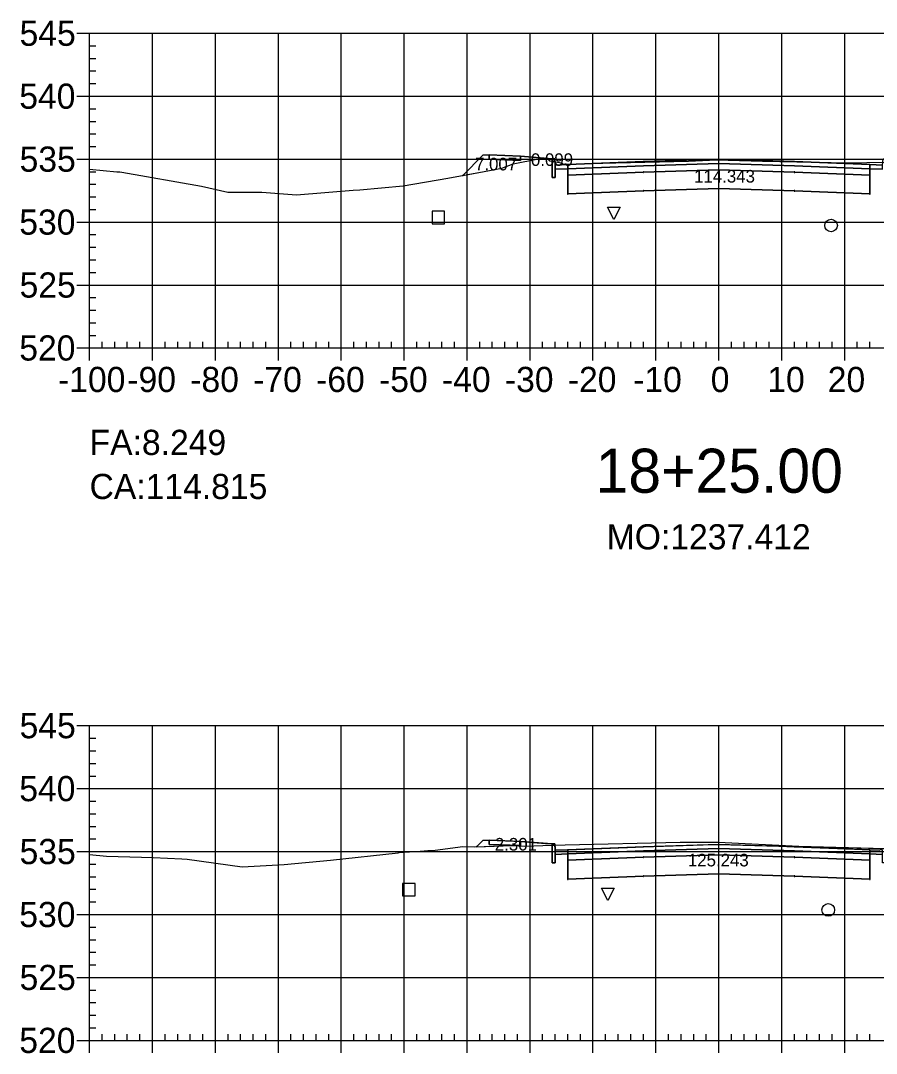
# Model space of a CAD drawing. Extents: x 704834 to 709892, y 372981 to 377533.
# Drawn here: x 705200.9 to 705336.9, y 373230.8 to 373394.8 of the extents above; entities that cross this region are included whole.
import ezdxf

# ---------------------------------------------------------------- set-up
doc = ezdxf.new("R2010")
doc.units = 0
for name, color, linetype in [('1', 7, 'Continuous'), ('10', 7, 'Continuous'), ('13', 7, 'Continuous'), ('14', 7, 'Continuous'), ('57', 7, 'Continuous'), ('59', 7, 'Continuous'), ('Default_Xsect', 7, 'Continuous'), ('Existing', 7, 'Continuous')]:
    doc.layers.add(name, color=color, linetype=linetype)

msp = doc.modelspace()

# ---------------------------------------------------------------- linework, layer by layer
for points in [[(705274.37, 373373.44), (705271.17, 373370.23)], [(705275.37, 373373.48), (705274.37, 373373.44)], [(705285.37, 373372.88), (705280.37, 373373.28)], [(705274.37, 373264.58), (705273.43, 373263.63)], [(705275.37, 373264.62), (705274.37, 373264.58)], [(705285.37, 373264.02), (705280.37, 373264.42)]]:
    msp.add_lwpolyline(points)
for points in [[(705280.37, 373373.28), (705275.37, 373373.48), (705275.37, 373372.81), (705280.37, 373372.61)], [(705285.87, 373371.88), (705285.79, 373372.88), (705285.37, 373372.88), (705285.37, 373369.88), (705285.87, 373369.88)], [(705287.87, 373371.96), (705285.87, 373371.88), (705285.87, 373371.21), (705287.87, 373371.29)], [(705311.87, 373372.13), (705323.87, 373371.77), (705335.87, 373371.29), (705335.87, 373371.96), (705323.87, 373372.44), (705311.87, 373372.8), (705299.87, 373372.44), (705287.87, 373371.96), (705287.87, 373371.29), (705299.87, 373371.77)], [(705311.87, 373371.13), (705323.87, 373370.77), (705335.87, 373370.29), (705335.87, 373371.29), (705323.87, 373371.77), (705311.87, 373372.13), (705299.87, 373371.77), (705287.87, 373371.29), (705287.87, 373370.29), (705299.87, 373370.77)], [(705311.82, 373372.08), (705311.92, 373372.08), (705311.92, 373372.18), (705311.82, 373372.18)], [(705335.87, 373371.29), (705337.87, 373371.21), (705337.87, 373371.88), (705335.87, 373371.96)], [(705287.82, 373370.24), (705287.92, 373370.24), (705287.92, 373370.34), (705287.82, 373370.34)], [(705311.87, 373368.13), (705323.87, 373367.77), (705335.87, 373367.29), (705335.87, 373370.29), (705323.87, 373370.77), (705311.87, 373371.13), (705299.87, 373370.77), (705287.87, 373370.29), (705287.87, 373367.29), (705299.87, 373367.77)], [(705299.82, 373370.72), (705299.92, 373370.72), (705299.92, 373370.82), (705299.82, 373370.82)], [(705311.82, 373371.08), (705311.92, 373371.08), (705311.92, 373371.18), (705311.82, 373371.18)], [(705323.82, 373370.72), (705323.92, 373370.72), (705323.92, 373370.82), (705323.82, 373370.82)], [(705335.82, 373370.24), (705335.92, 373370.24), (705335.92, 373370.34), (705335.82, 373370.34)], [(705287.82, 373367.24), (705287.92, 373367.24), (705287.92, 373367.34), (705287.82, 373367.34)], [(705299.82, 373367.72), (705299.92, 373367.72), (705299.92, 373367.82), (705299.82, 373367.82)], [(705311.82, 373368.08), (705311.92, 373368.08), (705311.92, 373368.18), (705311.82, 373368.18)], [(705323.82, 373367.72), (705323.92, 373367.72), (705323.92, 373367.82), (705323.82, 373367.82)], [(705335.82, 373367.24), (705335.92, 373367.24), (705335.92, 373367.34), (705335.82, 373367.34)], [(705280.37, 373264.42), (705275.37, 373264.62), (705275.37, 373263.96), (705280.37, 373263.76)], [(705285.87, 373263.02), (705285.79, 373264.02), (705285.37, 373264.02), (705285.37, 373261.02), (705285.87, 373261.02)], [(705311.87, 373263.28), (705323.87, 373262.92), (705335.87, 373262.44), (705335.87, 373263.11), (705323.87, 373263.59), (705311.87, 373263.95), (705299.87, 373263.58), (705287.87, 373263.1), (705287.87, 373262.44), (705299.87, 373262.92)], [(705287.87, 373263.1), (705285.87, 373263.02), (705285.87, 373262.36), (705287.87, 373262.44)], [(705311.87, 373262.28), (705323.87, 373261.92), (705335.87, 373261.44), (705335.87, 373262.44), (705323.87, 373262.92), (705311.87, 373263.28), (705299.87, 373262.92), (705287.87, 373262.44), (705287.87, 373261.44), (705299.87, 373261.92)], [(705311.87, 373259.28), (705323.87, 373258.92), (705335.87, 373258.44), (705335.87, 373261.44), (705323.87, 373261.92), (705311.87, 373262.28), (705299.87, 373261.92), (705287.87, 373261.44), (705287.87, 373258.44), (705299.87, 373258.92)], [(705311.82, 373263.23), (705311.92, 373263.23), (705311.92, 373263.33), (705311.82, 373263.33)], [(705311.82, 373262.23), (705311.92, 373262.23), (705311.92, 373262.33), (705311.82, 373262.33)], [(705335.87, 373262.44), (705337.87, 373262.36), (705337.87, 373263.03), (705335.87, 373263.11)], [(705287.82, 373261.39), (705287.92, 373261.39), (705287.92, 373261.49), (705287.82, 373261.49)], [(705299.82, 373261.87), (705299.92, 373261.87), (705299.92, 373261.97), (705299.82, 373261.97)], [(705323.82, 373261.87), (705323.92, 373261.87), (705323.92, 373261.97), (705323.82, 373261.97)], [(705335.82, 373261.39), (705335.92, 373261.39), (705335.92, 373261.49), (705335.82, 373261.49)], [(705299.82, 373258.87), (705299.92, 373258.87), (705299.92, 373258.97), (705299.82, 373258.97)], [(705311.82, 373259.23), (705311.92, 373259.23), (705311.92, 373259.33), (705311.82, 373259.33)], [(705323.82, 373258.87), (705323.92, 373258.87), (705323.92, 373258.97), (705323.82, 373258.97)], [(705287.82, 373258.39), (705287.92, 373258.39), (705287.92, 373258.49), (705287.82, 373258.49)], [(705335.82, 373258.39), (705335.92, 373258.39), (705335.92, 373258.49), (705335.82, 373258.49)]]:
    msp.add_lwpolyline(points, close=True)
at = {"layer": '1'}
for points in [[(705271.17, 373370.23), (705274.56, 373370.86), (705277.4, 373371.38), (705279.18, 373372.06), (705283.2, 373372.85), (705283.7, 373372.89), (705284.63, 373372.94), (705280.37, 373373.28), (705280.37, 373372.61), (705275.37, 373372.81), (705275.37, 373373.48), (705274.53, 373373.45), (705274.37, 373373.44)], [(705284.67, 373372.94), (705284.96, 373372.57), (705285.37, 373372.5), (705285.37, 373372.88)], [(705295.19, 373363.21), (705294.19, 373365.21), (705296.19, 373365.21)], [(705273.43, 373263.63), (705273.43, 373263.57), (705278.99, 373263.77), (705281.06, 373263.69), (705283.88, 373263.77), (705285.37, 373263.81), (705285.37, 373264.02), (705280.37, 373264.42), (705280.37, 373263.76), (705275.37, 373263.96), (705275.37, 373264.62), (705274.37, 373264.58), (705273.7, 373263.9)], [(705285.37, 373263.81), (705287.47, 373263.86), (705305.74, 373264.29), (705311.79, 373264.31), (705324.58, 373263.69), (705338.37, 373263.28), (705338.37, 373261.03), (705337.87, 373261.03), (705337.87, 373262.36), (705335.87, 373262.44), (705335.87, 373261.44), (705335.87, 373258.44), (705323.87, 373258.92), (705311.87, 373259.28), (705299.87, 373258.92), (705287.87, 373258.44), (705287.87, 373261.44), (705287.87, 373262.44), (705285.87, 373262.36), (705285.87, 373261.02), (705285.37, 373261.02)], [(705294.23, 373255.02), (705293.23, 373257.02), (705295.23, 373257.02)]]:
    msp.add_lwpolyline(points, close=True, dxfattribs=at)
msp.add_lwpolyline([(705337.87, 373371.21), (705335.87, 373371.29), (705335.87, 373370.29), (705335.87, 373367.29), (705323.87, 373367.77), (705311.87, 373368.13), (705299.87, 373367.77), (705287.87, 373367.29), (705287.87, 373370.29), (705287.87, 373371.29), (705285.87, 373371.21), (705285.87, 373369.88), (705285.37, 373369.88), (705285.37, 373372.5), (705286.88, 373372.25), (705287.18, 373372.02), (705295.52, 373372.21), (705307.03, 373372.49), (705311.48, 373372.7), (705318.8, 373372.49), (705332.48, 373372.23), (705338.29, 373372.32)], dxfattribs=at)
at = {"layer": '10'}
for points in [[(705266.29, 373362.53), (705268.29, 373362.53), (705268.29, 373364.53), (705266.29, 373364.53)], [(705261.59, 373255.76), (705263.59, 373255.76), (705263.59, 373257.76), (705261.59, 373257.76)]]:
    msp.add_lwpolyline(points, close=True, dxfattribs=at)
at = {"layer": '13'}
for centre in [(705329.7, 373362.28), (705329.26, 373253.55)]:
    msp.add_circle(centre, 1, dxfattribs=at)
at = {"layer": '14'}
for points in [[(705287.87, 373371.96), (705287.87, 373372.01), (705287.87, 373371.96), (705287.82, 373371.96), (705287.87, 373371.96), (705287.87, 373371.91), (705287.87, 373371.96), (705287.92, 373371.96)], [(705299.87, 373372.44), (705299.87, 373372.49), (705299.87, 373372.44), (705299.82, 373372.44), (705299.87, 373372.44), (705299.87, 373372.39), (705299.87, 373372.44), (705299.92, 373372.44)], [(705311.87, 373372.8), (705311.87, 373372.85), (705311.87, 373372.8), (705311.82, 373372.8), (705311.87, 373372.8), (705311.87, 373372.75), (705311.87, 373372.8), (705311.92, 373372.8)], [(705323.87, 373372.44), (705323.87, 373372.49), (705323.87, 373372.44), (705323.82, 373372.44), (705323.87, 373372.44), (705323.87, 373372.39), (705323.87, 373372.44), (705323.92, 373372.44)], [(705335.87, 373371.96), (705335.87, 373372.01), (705335.87, 373371.96), (705335.82, 373371.96), (705335.87, 373371.96), (705335.87, 373371.91), (705335.87, 373371.96), (705335.92, 373371.96)], [(705271.17, 373370.23), (705271.17, 373370.28), (705271.17, 373370.23), (705271.12, 373370.23), (705271.17, 373370.23), (705271.17, 373370.18), (705271.17, 373370.23), (705271.22, 373370.23)], [(705273.43, 373263.63), (705273.43, 373263.68), (705273.43, 373263.63), (705273.38, 373263.63), (705273.43, 373263.63), (705273.43, 373263.58), (705273.43, 373263.63), (705273.48, 373263.63)], [(705299.87, 373263.58), (705299.87, 373263.63), (705299.87, 373263.58), (705299.82, 373263.58), (705299.87, 373263.58), (705299.87, 373263.53), (705299.87, 373263.58), (705299.92, 373263.58)], [(705311.87, 373263.95), (705311.87, 373264), (705311.87, 373263.95), (705311.82, 373263.95), (705311.87, 373263.95), (705311.87, 373263.9), (705311.87, 373263.95), (705311.92, 373263.95)], [(705323.87, 373263.59), (705323.87, 373263.64), (705323.87, 373263.59), (705323.82, 373263.59), (705323.87, 373263.59), (705323.87, 373263.54), (705323.87, 373263.59), (705323.92, 373263.59)], [(705287.87, 373263.1), (705287.87, 373263.15), (705287.87, 373263.1), (705287.82, 373263.1), (705287.87, 373263.1), (705287.87, 373263.05), (705287.87, 373263.1), (705287.92, 373263.1)], [(705335.87, 373263.11), (705335.87, 373263.16), (705335.87, 373263.11), (705335.82, 373263.11), (705335.87, 373263.11), (705335.87, 373263.06), (705335.87, 373263.11), (705335.92, 373263.11)]]:
    msp.add_lwpolyline(points, dxfattribs=at)
at = {"layer": '57'}
for p, q in [((705209.87, 373392.82), (705211.87, 373392.82)), ((705211.87, 373392.82), (705411.87, 373392.82)), ((705211.87, 373342.82), (705211.87, 373392.82)), ((705211.87, 373342.82), (705211.87, 373392.82)), ((705221.87, 373342.82), (705221.87, 373392.82)), ((705231.87, 373342.82), (705231.87, 373392.82)), ((705241.87, 373342.82), (705241.87, 373392.82)), ((705251.87, 373342.82), (705251.87, 373392.82)), ((705261.87, 373342.82), (705261.87, 373392.82)), ((705271.87, 373342.82), (705271.87, 373392.82)), ((705281.87, 373342.82), (705281.87, 373392.82)), ((705291.87, 373342.82), (705291.87, 373392.82)), ((705301.87, 373342.82), (705301.87, 373392.82)), ((705311.87, 373342.82), (705311.87, 373392.82)), ((705321.87, 373342.82), (705321.87, 373392.82)), ((705331.87, 373342.82), (705331.87, 373392.82)), ((705211.87, 373390.82), (705212.87, 373390.82)), ((705211.87, 373388.82), (705212.87, 373388.82)), ((705211.87, 373386.82), (705212.87, 373386.82)), ((705211.87, 373384.82), (705212.87, 373384.82)), ((705209.87, 373382.82), (705211.87, 373382.82)), ((705211.87, 373382.82), (705411.87, 373382.82)), ((705211.87, 373380.82), (705212.87, 373380.82)), ((705211.87, 373378.82), (705212.87, 373378.82)), ((705211.87, 373376.82), (705212.87, 373376.82)), ((705211.87, 373374.82), (705212.87, 373374.82)), ((705209.87, 373372.82), (705211.87, 373372.82)), ((705211.87, 373372.82), (705411.87, 373372.82)), ((705211.87, 373370.82), (705212.87, 373370.82)), ((705211.87, 373368.82), (705212.87, 373368.82)), ((705211.87, 373366.82), (705212.87, 373366.82)), ((705211.87, 373364.82), (705212.87, 373364.82)), ((705209.87, 373362.82), (705211.87, 373362.82)), ((705211.87, 373362.82), (705411.87, 373362.82)), ((705211.87, 373360.82), (705212.87, 373360.82)), ((705211.87, 373358.82), (705212.87, 373358.82)), ((705211.87, 373356.82), (705212.87, 373356.82)), ((705211.87, 373354.82), (705212.87, 373354.82)), ((705209.87, 373352.82), (705211.87, 373352.82)), ((705211.87, 373352.82), (705411.87, 373352.82)), ((705211.87, 373350.82), (705212.87, 373350.82)), ((705211.87, 373348.82), (705212.87, 373348.82)), ((705211.87, 373346.82), (705212.87, 373346.82)), ((705211.87, 373344.82), (705212.87, 373344.82)), ((705209.87, 373342.82), (705211.87, 373342.82)), ((705211.87, 373342.82), (705411.87, 373342.82)), ((705211.87, 373342.82), (705411.87, 373342.82)), ((705211.87, 373340.82), (705211.87, 373342.82)), ((705213.87, 373342.82), (705213.87, 373343.82)), ((705215.87, 373342.82), (705215.87, 373343.82)), ((705217.87, 373342.82), (705217.87, 373343.82)), ((705219.87, 373342.82), (705219.87, 373343.82)), ((705221.87, 373340.82), (705221.87, 373342.82)), ((705223.87, 373342.82), (705223.87, 373343.82)), ((705225.87, 373342.82), (705225.87, 373343.82)), ((705227.87, 373342.82), (705227.87, 373343.82)), ((705229.87, 373342.82), (705229.87, 373343.82)), ((705231.87, 373340.82), (705231.87, 373342.82)), ((705233.87, 373342.82), (705233.87, 373343.82)), ((705235.87, 373342.82), (705235.87, 373343.82)), ((705237.87, 373342.82), (705237.87, 373343.82)), ((705239.87, 373342.82), (705239.87, 373343.82)), ((705241.87, 373340.82), (705241.87, 373342.82)), ((705243.87, 373342.82), (705243.87, 373343.82)), ((705245.87, 373342.82), (705245.87, 373343.82)), ((705247.87, 373342.82), (705247.87, 373343.82)), ((705249.87, 373342.82), (705249.87, 373343.82)), ((705251.87, 373340.82), (705251.87, 373342.82)), ((705253.87, 373342.82), (705253.87, 373343.82)), ((705255.87, 373342.82), (705255.87, 373343.82)), ((705257.87, 373342.82), (705257.87, 373343.82)), ((705259.87, 373342.82), (705259.87, 373343.82)), ((705261.87, 373340.82), (705261.87, 373342.82)), ((705263.87, 373342.82), (705263.87, 373343.82)), ((705265.87, 373342.82), (705265.87, 373343.82)), ((705267.87, 373342.82), (705267.87, 373343.82)), ((705269.87, 373342.82), (705269.87, 373343.82)), ((705271.87, 373340.82), (705271.87, 373342.82)), ((705273.87, 373342.82), (705273.87, 373343.82)), ((705275.87, 373342.82), (705275.87, 373343.82)), ((705277.87, 373342.82), (705277.87, 373343.82)), ((705279.87, 373342.82), (705279.87, 373343.82)), ((705281.87, 373340.82), (705281.87, 373342.82)), ((705283.87, 373342.82), (705283.87, 373343.82)), ((705285.87, 373342.82), (705285.87, 373343.82)), ((705287.87, 373342.82), (705287.87, 373343.82)), ((705289.87, 373342.82), (705289.87, 373343.82)), ((705291.87, 373340.82), (705291.87, 373342.82)), ((705293.87, 373342.82), (705293.87, 373343.82)), ((705295.87, 373342.82), (705295.87, 373343.82)), ((705297.87, 373342.82), (705297.87, 373343.82)), ((705299.87, 373342.82), (705299.87, 373343.82)), ((705301.87, 373340.82), (705301.87, 373342.82)), ((705303.87, 373342.82), (705303.87, 373343.82)), ((705305.87, 373342.82), (705305.87, 373343.82)), ((705307.87, 373342.82), (705307.87, 373343.82)), ((705309.87, 373342.82), (705309.87, 373343.82)), ((705311.87, 373340.82), (705311.87, 373342.82)), ((705313.87, 373342.82), (705313.87, 373343.82)), ((705315.87, 373342.82), (705315.87, 373343.82)), ((705317.87, 373342.82), (705317.87, 373343.82)), ((705319.87, 373342.82), (705319.87, 373343.82)), ((705321.87, 373340.82), (705321.87, 373342.82)), ((705323.87, 373342.82), (705323.87, 373343.82)), ((705325.87, 373342.82), (705325.87, 373343.82)), ((705327.87, 373342.82), (705327.87, 373343.82)), ((705329.87, 373342.82), (705329.87, 373343.82)), ((705331.87, 373340.82), (705331.87, 373342.82)), ((705333.87, 373342.82), (705333.87, 373343.82)), ((705335.87, 373342.82), (705335.87, 373343.82)), ((705209.87, 373282.82), (705211.87, 373282.82)), ((705211.87, 373282.82), (705411.87, 373282.82)), ((705211.87, 373232.82), (705211.87, 373282.82)), ((705211.87, 373232.82), (705211.87, 373282.82)), ((705221.87, 373232.82), (705221.87, 373282.82)), ((705231.87, 373232.82), (705231.87, 373282.82)), ((705241.87, 373232.82), (705241.87, 373282.82)), ((705251.87, 373232.82), (705251.87, 373282.82)), ((705261.87, 373232.82), (705261.87, 373282.82)), ((705271.87, 373232.82), (705271.87, 373282.82)), ((705281.87, 373232.82), (705281.87, 373282.82)), ((705291.87, 373232.82), (705291.87, 373282.82)), ((705301.87, 373232.82), (705301.87, 373282.82)), ((705311.87, 373232.82), (705311.87, 373282.82)), ((705321.87, 373232.82), (705321.87, 373282.82)), ((705331.87, 373232.82), (705331.87, 373282.82)), ((705211.87, 373280.82), (705212.87, 373280.82)), ((705211.87, 373278.82), (705212.87, 373278.82)), ((705211.87, 373276.82), (705212.87, 373276.82)), ((705211.87, 373274.82), (705212.87, 373274.82)), ((705209.87, 373272.82), (705211.87, 373272.82)), ((705211.87, 373272.82), (705411.87, 373272.82)), ((705211.87, 373270.82), (705212.87, 373270.82)), ((705211.87, 373268.82), (705212.87, 373268.82)), ((705211.87, 373266.82), (705212.87, 373266.82)), ((705211.87, 373264.82), (705212.87, 373264.82)), ((705209.87, 373262.82), (705211.87, 373262.82)), ((705211.87, 373262.82), (705411.87, 373262.82)), ((705211.87, 373260.82), (705212.87, 373260.82)), ((705211.87, 373258.82), (705212.87, 373258.82)), ((705211.87, 373256.82), (705212.87, 373256.82)), ((705211.87, 373254.82), (705212.87, 373254.82)), ((705209.87, 373252.82), (705211.87, 373252.82)), ((705211.87, 373252.82), (705411.87, 373252.82)), ((705211.87, 373250.82), (705212.87, 373250.82)), ((705211.87, 373248.82), (705212.87, 373248.82)), ((705211.87, 373246.82), (705212.87, 373246.82)), ((705211.87, 373244.82), (705212.87, 373244.82)), ((705209.87, 373242.82), (705211.87, 373242.82)), ((705211.87, 373242.82), (705411.87, 373242.82)), ((705211.87, 373240.82), (705212.87, 373240.82)), ((705211.87, 373238.82), (705212.87, 373238.82)), ((705211.87, 373236.82), (705212.87, 373236.82)), ((705211.87, 373234.82), (705212.87, 373234.82)), ((705209.87, 373232.82), (705211.87, 373232.82)), ((705211.87, 373232.82), (705411.87, 373232.82)), ((705211.87, 373232.82), (705411.87, 373232.82)), ((705211.87, 373230.82), (705211.87, 373232.82)), ((705213.87, 373232.82), (705213.87, 373233.82)), ((705215.87, 373232.82), (705215.87, 373233.82)), ((705217.87, 373232.82), (705217.87, 373233.82)), ((705219.87, 373232.82), (705219.87, 373233.82)), ((705221.87, 373230.82), (705221.87, 373232.82)), ((705223.87, 373232.82), (705223.87, 373233.82)), ((705225.87, 373232.82), (705225.87, 373233.82)), ((705227.87, 373232.82), (705227.87, 373233.82)), ((705229.87, 373232.82), (705229.87, 373233.82)), ((705231.87, 373230.82), (705231.87, 373232.82)), ((705233.87, 373232.82), (705233.87, 373233.82)), ((705235.87, 373232.82), (705235.87, 373233.82)), ((705237.87, 373232.82), (705237.87, 373233.82)), ((705239.87, 373232.82), (705239.87, 373233.82)), ((705241.87, 373230.82), (705241.87, 373232.82)), ((705243.87, 373232.82), (705243.87, 373233.82)), ((705245.87, 373232.82), (705245.87, 373233.82)), ((705247.87, 373232.82), (705247.87, 373233.82)), ((705249.87, 373232.82), (705249.87, 373233.82)), ((705251.87, 373230.82), (705251.87, 373232.82)), ((705253.87, 373232.82), (705253.87, 373233.82)), ((705255.87, 373232.82), (705255.87, 373233.82)), ((705257.87, 373232.82), (705257.87, 373233.82)), ((705259.87, 373232.82), (705259.87, 373233.82)), ((705261.87, 373230.82), (705261.87, 373232.82)), ((705263.87, 373232.82), (705263.87, 373233.82)), ((705265.87, 373232.82), (705265.87, 373233.82)), ((705267.87, 373232.82), (705267.87, 373233.82)), ((705269.87, 373232.82), (705269.87, 373233.82)), ((705271.87, 373230.82), (705271.87, 373232.82)), ((705273.87, 373232.82), (705273.87, 373233.82)), ((705275.87, 373232.82), (705275.87, 373233.82)), ((705277.87, 373232.82), (705277.87, 373233.82)), ((705279.87, 373232.82), (705279.87, 373233.82)), ((705281.87, 373230.82), (705281.87, 373232.82)), ((705283.87, 373232.82), (705283.87, 373233.82)), ((705285.87, 373232.82), (705285.87, 373233.82)), ((705287.87, 373232.82), (705287.87, 373233.82)), ((705289.87, 373232.82), (705289.87, 373233.82)), ((705291.87, 373230.82), (705291.87, 373232.82)), ((705293.87, 373232.82), (705293.87, 373233.82)), ((705295.87, 373232.82), (705295.87, 373233.82)), ((705297.87, 373232.82), (705297.87, 373233.82)), ((705299.87, 373232.82), (705299.87, 373233.82)), ((705301.87, 373230.82), (705301.87, 373232.82)), ((705303.87, 373232.82), (705303.87, 373233.82)), ((705305.87, 373232.82), (705305.87, 373233.82)), ((705307.87, 373232.82), (705307.87, 373233.82)), ((705309.87, 373232.82), (705309.87, 373233.82)), ((705311.87, 373230.82), (705311.87, 373232.82)), ((705313.87, 373232.82), (705313.87, 373233.82)), ((705315.87, 373232.82), (705315.87, 373233.82)), ((705317.87, 373232.82), (705317.87, 373233.82)), ((705319.87, 373232.82), (705319.87, 373233.82)), ((705321.87, 373230.82), (705321.87, 373232.82)), ((705323.87, 373232.82), (705323.87, 373233.82)), ((705325.87, 373232.82), (705325.87, 373233.82)), ((705327.87, 373232.82), (705327.87, 373233.82)), ((705329.87, 373232.82), (705329.87, 373233.82)), ((705331.87, 373230.82), (705331.87, 373232.82)), ((705333.87, 373232.82), (705333.87, 373233.82)), ((705335.87, 373232.82), (705335.87, 373233.82))]:
    msp.add_line(p, q, dxfattribs=at)
at = {"layer": 'Default_Xsect'}
for points in [[(705271.17, 373370.23), (705274.37, 373373.44), (705275.37, 373373.48), (705280.37, 373373.28), (705285.37, 373372.88), (705285.79, 373372.88), (705285.87, 373371.88), (705287.87, 373371.96), (705299.87, 373372.44), (705311.87, 373372.8), (705323.87, 373372.44), (705335.87, 373371.96), (705337.87, 373371.88), (705337.96, 373372.88), (705338.37, 373372.88), (705343.37, 373373.28), (705348.37, 373373.48), (705349.37, 373373.44), (705350.28, 373372.53)], [(705273.43, 373263.63), (705273.7, 373263.9), (705274.37, 373264.58), (705275.16, 373264.62), (705275.37, 373264.62), (705279.31, 373264.47), (705280.37, 373264.42), (705284.31, 373264.11), (705285.37, 373264.02), (705285.7, 373264.02), (705285.79, 373264.02), (705285.86, 373263.24), (705285.87, 373263.02), (705287.45, 373263.09), (705287.87, 373263.1), (705297.35, 373263.48), (705299.87, 373263.58), (705309.37, 373263.87), (705311.87, 373263.95), (705321.4, 373263.66), (705323.87, 373263.59), (705333.42, 373263.2), (705335.87, 373263.11), (705337.47, 373263.04)]]:
    msp.add_lwpolyline(points, dxfattribs=at)
at = {"layer": 'Existing'}
for points in [[(705211.87, 373371.25), (705216.22, 373370.81), (705216.48, 373370.8), (705216.69, 373370.79), (705216.97, 373370.75), (705229.66, 373368.51), (705233.82, 373367.58), (705239.22, 373367.56), (705244.74, 373367.16), (705253.76, 373367.88), (705254.84, 373367.95), (705261.73, 373368.57), (705268.79, 373369.79), (705274.56, 373370.86), (705277.4, 373371.38), (705279.18, 373372.06), (705283.2, 373372.85), (705283.7, 373372.89), (705284.66, 373372.94), (705284.96, 373372.57), (705286.88, 373372.25), (705287.18, 373372.02), (705295.52, 373372.21), (705307.03, 373372.49), (705311.48, 373372.7), (705318.8, 373372.49), (705332.48, 373372.23), (705338.29, 373372.32)], [(705211.87, 373262.37), (705214.56, 373262.1), (705222, 373261.85), (705226.51, 373261.68), (705227.4, 373261.61), (705236.1, 373260.4), (705242.77, 373260.77), (705250.18, 373261.43), (705260.91, 373262.64), (705261.09, 373262.67), (705264.38, 373262.87), (705265.65, 373262.96), (705266.78, 373263.05), (705271.18, 373263.62), (705273.1, 373263.56), (705278.99, 373263.77), (705281.06, 373263.69), (705283.88, 373263.77), (705287.47, 373263.86), (705305.74, 373264.29), (705311.79, 373264.31), (705324.58, 373263.69), (705341.22, 373263.19)]]:
    msp.add_lwpolyline(points, dxfattribs=at)

# ---------------------------------------------------------------- texts
msp.add_text('CA:114.815', height=4).set_placement((705211.87, 373318.82))
at = {"layer": '1'}
msp.add_text('18+25.00', height=7, dxfattribs=at).set_placement((705292.28, 373319.82))
at = {"layer": '14'}
for p in [(705275.34, 373373.43), (705275.34, 373372.76), (705280.34, 373372.56), (705275.34, 373264.57), (705275.34, 373263.91), (705280.34, 373263.71)]:
    msp.add_text('+', height=0.1, dxfattribs=at).set_placement(p)
at = {"layer": '57'}
for s, p in [('545', (705200.75, 373390.82)), ('540', (705200.7, 373380.82)), ('535', (705200.75, 373370.82)), ('530', (705200.7, 373360.82)), ('525', (705200.75, 373350.82)), ('520', (705200.7, 373340.82)), ('-100', (705206.86, 373335.82)), ('-90', (705217.87, 373335.82)), ('-80', (705227.87, 373335.82)), ('-70', (705237.87, 373335.82)), ('-60', (705247.87, 373335.82)), ('-50', (705257.87, 373335.82)), ('-40', (705267.87, 373335.82)), ('-30', (705277.87, 373335.82)), ('-20', (705287.87, 373335.82)), ('-10', (705298.26, 373335.82)), ('0', (705310.58, 373335.82)), ('10', (705319.57, 373335.82)), ('20', (705329.18, 373335.82)), ('545', (705200.75, 373280.82)), ('540', (705200.7, 373270.82)), ('535', (705200.75, 373260.82)), ('530', (705200.7, 373250.82)), ('525', (705200.75, 373240.82)), ('520', (705200.7, 373230.82))]:
    msp.add_text(s, height=4, dxfattribs=at).set_placement(p)
at = {"layer": '59'}
for s, height, p in [('0.099', 2, (705282.01, 373371.74)), ('7.007', 2, (705273.12, 373371.03)), ('114.343', 2, (705307.94, 373369.1)), ('FA:8.249', 4, (705211.87, 373325.82)), ('MO:1237.412', 4, (705294.05, 373310.82)), ('2.301', 2, (705276.27, 373262.98)), ('125.243', 2, (705306.95, 373260.46))]:
    msp.add_text(s, height=height, dxfattribs=at).set_placement(p)

doc.saveas('drawing.dxf')
